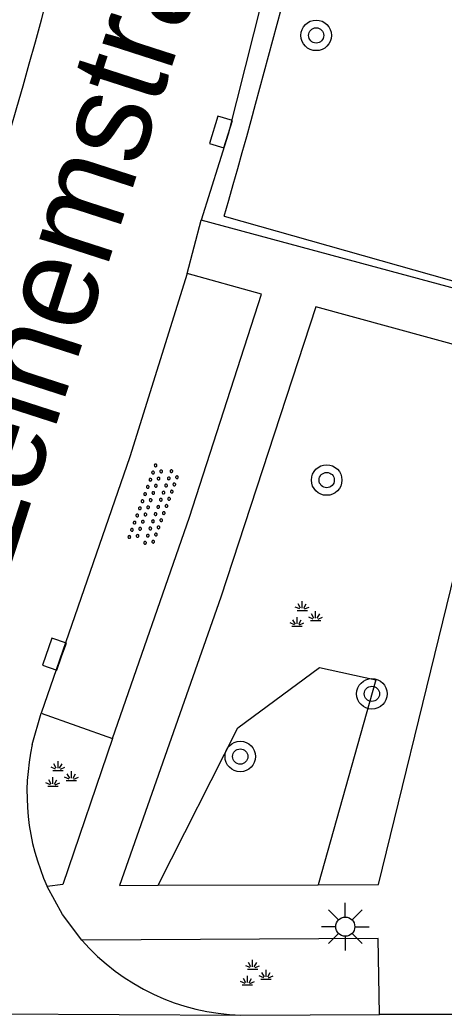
# Model space of a CAD drawing. Extents: x 125000 to 129004, y 397500 to 399008.
# Drawn here: x 126977.96 to 126989.08, y 398071.17 to 398097.25 of the extents above; entities that cross this region are included whole.
import ezdxf

# ---------------------------------------------------------------- set-up
doc = ezdxf.new("R2010")
doc.units = 0
for name, color, linetype in [('gg-afsc-haag', 7, 'Continuous'), ('gg-anno-openbare ruimte label', 7, 'Continuous'), ('gg-knt-verharding', 7, 'Continuous'), ('gt-grn-groengrens', 7, 'Continuous'), ('gt-grn-weggrens', 7, 'Continuous'), ('gt-symb-boom', 7, 'Continuous'), ('gt-symb-groenvak', 7, 'Continuous'), ('gt-symb-kolk', 7, 'Continuous'), ('gt-symb-lichtmast', 7, 'Continuous'), ('gt-symb-overige verharding', 7, 'Continuous')]:
    doc.layers.add(name, color=color, linetype=linetype)

# ---------------------------------------------------------------- blocks, each defined once
blk = doc.blocks.new('gt0-KOLK')
at = {"layer": 'gt-symb-kolk'}
blk.add_lwpolyline([(0, 0), (0.375, 0), (0.375, 0.4), (-0.375, 0.4), (-0.375, 0), (0, 0)], dxfattribs=at)
blk = doc.blocks.new('gt0-BOOM')
at = {"layer": 'gt-symb-boom'}
for radius in [0.4, 0.2]:
    blk.add_circle((0, 0), radius, dxfattribs=at)
blk = doc.blocks.new('gt0-GRVAK')
at = {"layer": 'gt-symb-groenvak'}
for p, q in [((-0.091, 0.211), (-0.156, 0.322)), ((-0.047, 0.214), (-0.047, 0.393)), ((-0.004, 0.211), (0.061, 0.322)), ((-0.11, 0.189), (-0.228, 0.24)), ((-0.182, 0.153), (0.088, 0.153)), ((0.015, 0.189), (0.133, 0.24)), ((0.262, -0.052), (0.197, 0.059)), ((0.305, -0.049), (0.305, 0.13)), ((0.349, -0.052), (0.414, 0.059)), ((-0.245, -0.228), (-0.363, -0.177)), ((-0.226, -0.206), (-0.291, -0.095)), ((-0.183, -0.203), (-0.183, -0.024)), ((-0.139, -0.206), (-0.074, -0.095)), ((-0.12, -0.228), (-0.002, -0.177)), ((0.243, -0.074), (0.125, -0.023)), ((0.17, -0.11), (0.441, -0.11)), ((0.368, -0.074), (0.486, -0.023)), ((-0.318, -0.264), (-0.047, -0.264))]:
    blk.add_line(p, q, dxfattribs=at)
blk = doc.blocks.new('gt0-OVH')
at = {"layer": 'gt-symb-overige verharding'}
for points in [[(-0.972, 0.298), (-0.967, 0.308), (-0.965, 0.319), (-0.966, 0.33), (-0.971, 0.34), (-0.978, 0.348), (-0.988, 0.353), (-0.999, 0.355), (-1.01, 0.354), (-1.02, 0.349), (-1.028, 0.342), (-1.033, 0.332), (-1.035, 0.321), (-1.034, 0.31), (-1.029, 0.3), (-1.022, 0.292), (-1.012, 0.287), (-1.001, 0.285), (-0.99, 0.286), (-0.98, 0.291)], [(-0.772, 0.298), (-0.767, 0.308), (-0.765, 0.319), (-0.766, 0.33), (-0.771, 0.34), (-0.778, 0.348), (-0.788, 0.353), (-0.799, 0.355), (-0.81, 0.354), (-0.82, 0.349), (-0.828, 0.342), (-0.833, 0.332), (-0.835, 0.321), (-0.834, 0.31), (-0.829, 0.3), (-0.822, 0.292), (-0.812, 0.287), (-0.801, 0.285), (-0.79, 0.286), (-0.78, 0.291)], [(-0.572, 0.298), (-0.567, 0.308), (-0.565, 0.319), (-0.566, 0.33), (-0.571, 0.34), (-0.578, 0.348), (-0.588, 0.353), (-0.599, 0.355), (-0.61, 0.354), (-0.62, 0.349), (-0.628, 0.342), (-0.633, 0.332), (-0.635, 0.321), (-0.634, 0.31), (-0.629, 0.3), (-0.622, 0.292), (-0.612, 0.287), (-0.601, 0.285), (-0.59, 0.286), (-0.58, 0.291)], [(-0.372, 0.298), (-0.367, 0.308), (-0.365, 0.319), (-0.366, 0.33), (-0.371, 0.34), (-0.378, 0.348), (-0.388, 0.353), (-0.399, 0.355), (-0.41, 0.354), (-0.42, 0.349), (-0.428, 0.342), (-0.433, 0.332), (-0.435, 0.321), (-0.434, 0.31), (-0.429, 0.3), (-0.422, 0.292), (-0.412, 0.287), (-0.401, 0.285), (-0.39, 0.286), (-0.38, 0.291)], [(-0.172, 0.298), (-0.167, 0.308), (-0.165, 0.319), (-0.166, 0.33), (-0.171, 0.34), (-0.178, 0.348), (-0.188, 0.353), (-0.199, 0.355), (-0.21, 0.354), (-0.22, 0.349), (-0.228, 0.342), (-0.233, 0.332), (-0.235, 0.321), (-0.234, 0.31), (-0.229, 0.3), (-0.222, 0.292), (-0.212, 0.287), (-0.201, 0.285), (-0.19, 0.286), (-0.18, 0.291)], [(0.028, 0.298), (0.033, 0.308), (0.035, 0.319), (0.034, 0.33), (0.029, 0.34), (0.022, 0.348), (0.012, 0.353), (0.001, 0.355), (-0.01, 0.354), (-0.02, 0.349), (-0.028, 0.342), (-0.033, 0.332), (-0.035, 0.321), (-0.034, 0.31), (-0.029, 0.3), (-0.022, 0.292), (-0.012, 0.287), (-0.001, 0.285), (0.01, 0.286), (0.02, 0.291)], [(0.228, 0.298), (0.233, 0.308), (0.235, 0.319), (0.234, 0.33), (0.229, 0.34), (0.222, 0.348), (0.212, 0.353), (0.201, 0.355), (0.19, 0.354), (0.18, 0.349), (0.172, 0.342), (0.167, 0.332), (0.165, 0.321), (0.166, 0.31), (0.171, 0.3), (0.178, 0.292), (0.188, 0.287), (0.199, 0.285), (0.21, 0.286), (0.22, 0.291)], [(0.428, 0.298), (0.433, 0.308), (0.435, 0.319), (0.434, 0.33), (0.429, 0.34), (0.422, 0.348), (0.412, 0.353), (0.401, 0.355), (0.39, 0.354), (0.38, 0.349), (0.372, 0.342), (0.367, 0.332), (0.365, 0.321), (0.366, 0.31), (0.371, 0.3), (0.378, 0.292), (0.388, 0.287), (0.399, 0.285), (0.41, 0.286), (0.42, 0.291)], [(0.628, 0.298), (0.633, 0.308), (0.635, 0.319), (0.634, 0.33), (0.629, 0.34), (0.622, 0.348), (0.612, 0.353), (0.601, 0.355), (0.59, 0.354), (0.58, 0.349), (0.572, 0.342), (0.567, 0.332), (0.565, 0.321), (0.566, 0.31), (0.571, 0.3), (0.578, 0.292), (0.588, 0.287), (0.599, 0.285), (0.61, 0.286), (0.62, 0.291)], [(0.828, 0.298), (0.833, 0.308), (0.835, 0.319), (0.834, 0.33), (0.829, 0.34), (0.822, 0.348), (0.812, 0.353), (0.801, 0.355), (0.79, 0.354), (0.78, 0.349), (0.772, 0.342), (0.767, 0.332), (0.765, 0.321), (0.766, 0.31), (0.771, 0.3), (0.778, 0.292), (0.788, 0.287), (0.799, 0.285), (0.81, 0.286), (0.82, 0.291)], [(1.028, 0.298), (1.033, 0.308), (1.035, 0.319), (1.034, 0.33), (1.029, 0.34), (1.022, 0.348), (1.012, 0.353), (1.001, 0.355), (0.99, 0.354), (0.98, 0.349), (0.972, 0.342), (0.967, 0.332), (0.965, 0.321), (0.966, 0.31), (0.971, 0.3), (0.978, 0.292), (0.988, 0.287), (0.999, 0.285), (1.01, 0.286), (1.02, 0.291)], [(-0.872, 0.106), (-0.867, 0.116), (-0.865, 0.126), (-0.866, 0.137), (-0.871, 0.147), (-0.878, 0.156), (-0.888, 0.161), (-0.899, 0.163), (-0.91, 0.162), (-0.92, 0.157), (-0.928, 0.15), (-0.933, 0.14), (-0.935, 0.129), (-0.934, 0.118), (-0.929, 0.108), (-0.922, 0.1), (-0.912, 0.095), (-0.901, 0.092), (-0.89, 0.094), (-0.88, 0.098)], [(-0.672, 0.106), (-0.667, 0.116), (-0.665, 0.126), (-0.666, 0.137), (-0.671, 0.147), (-0.678, 0.156), (-0.688, 0.161), (-0.699, 0.163), (-0.71, 0.162), (-0.72, 0.157), (-0.728, 0.15), (-0.733, 0.14), (-0.735, 0.129), (-0.734, 0.118), (-0.729, 0.108), (-0.722, 0.1), (-0.712, 0.095), (-0.701, 0.092), (-0.69, 0.094), (-0.68, 0.098)], [(-0.472, 0.106), (-0.467, 0.116), (-0.465, 0.126), (-0.466, 0.137), (-0.471, 0.147), (-0.478, 0.156), (-0.488, 0.161), (-0.499, 0.163), (-0.51, 0.162), (-0.52, 0.157), (-0.528, 0.15), (-0.533, 0.14), (-0.535, 0.129), (-0.534, 0.118), (-0.529, 0.108), (-0.522, 0.1), (-0.512, 0.095), (-0.501, 0.092), (-0.49, 0.094), (-0.48, 0.098)], [(-0.272, 0.106), (-0.267, 0.116), (-0.265, 0.126), (-0.266, 0.137), (-0.271, 0.147), (-0.278, 0.156), (-0.288, 0.161), (-0.299, 0.163), (-0.31, 0.162), (-0.32, 0.157), (-0.328, 0.15), (-0.333, 0.14), (-0.335, 0.129), (-0.334, 0.118), (-0.329, 0.108), (-0.322, 0.1), (-0.312, 0.095), (-0.301, 0.092), (-0.29, 0.094), (-0.28, 0.098)], [(-0.072, 0.106), (-0.067, 0.116), (-0.065, 0.126), (-0.066, 0.137), (-0.071, 0.147), (-0.078, 0.156), (-0.088, 0.161), (-0.099, 0.163), (-0.11, 0.162), (-0.12, 0.157), (-0.128, 0.15), (-0.133, 0.14), (-0.135, 0.129), (-0.134, 0.118), (-0.129, 0.108), (-0.122, 0.1), (-0.112, 0.095), (-0.101, 0.092), (-0.09, 0.094), (-0.08, 0.098)], [(0.128, 0.106), (0.133, 0.116), (0.135, 0.126), (0.134, 0.137), (0.129, 0.147), (0.122, 0.156), (0.112, 0.161), (0.101, 0.163), (0.09, 0.162), (0.08, 0.157), (0.072, 0.15), (0.067, 0.14), (0.065, 0.129), (0.066, 0.118), (0.071, 0.108), (0.078, 0.1), (0.088, 0.095), (0.099, 0.092), (0.11, 0.094), (0.12, 0.098)], [(0.328, 0.106), (0.333, 0.116), (0.335, 0.126), (0.334, 0.137), (0.329, 0.147), (0.322, 0.156), (0.312, 0.161), (0.301, 0.163), (0.29, 0.162), (0.28, 0.157), (0.272, 0.15), (0.267, 0.14), (0.265, 0.129), (0.266, 0.118), (0.271, 0.108), (0.278, 0.1), (0.288, 0.095), (0.299, 0.092), (0.31, 0.094), (0.32, 0.098)], [(0.528, 0.106), (0.533, 0.116), (0.535, 0.126), (0.534, 0.137), (0.529, 0.147), (0.522, 0.156), (0.512, 0.161), (0.501, 0.163), (0.49, 0.162), (0.48, 0.157), (0.472, 0.15), (0.467, 0.14), (0.465, 0.129), (0.466, 0.118), (0.471, 0.108), (0.478, 0.1), (0.488, 0.095), (0.499, 0.092), (0.51, 0.094), (0.52, 0.098)], [(0.728, 0.106), (0.733, 0.116), (0.735, 0.126), (0.734, 0.137), (0.729, 0.147), (0.722, 0.156), (0.712, 0.161), (0.701, 0.163), (0.69, 0.162), (0.68, 0.157), (0.672, 0.15), (0.667, 0.14), (0.665, 0.129), (0.666, 0.118), (0.671, 0.108), (0.678, 0.1), (0.688, 0.095), (0.699, 0.092), (0.71, 0.094), (0.72, 0.098)], [(0.928, 0.106), (0.933, 0.116), (0.935, 0.126), (0.934, 0.137), (0.929, 0.147), (0.922, 0.156), (0.912, 0.161), (0.901, 0.163), (0.89, 0.162), (0.88, 0.157), (0.872, 0.15), (0.867, 0.14), (0.865, 0.129), (0.866, 0.118), (0.871, 0.108), (0.878, 0.1), (0.888, 0.095), (0.899, 0.092), (0.91, 0.094), (0.92, 0.098)], [(-0.972, -0.142), (-0.967, -0.132), (-0.965, -0.121), (-0.966, -0.11), (-0.971, -0.1), (-0.978, -0.092), (-0.988, -0.087), (-0.999, -0.085), (-1.01, -0.086), (-1.02, -0.091), (-1.028, -0.098), (-1.033, -0.108), (-1.035, -0.119), (-1.034, -0.13), (-1.029, -0.14), (-1.022, -0.148), (-1.012, -0.153), (-1.001, -0.155), (-0.99, -0.154), (-0.98, -0.149)], [(-0.772, -0.142), (-0.767, -0.132), (-0.765, -0.121), (-0.766, -0.11), (-0.771, -0.1), (-0.778, -0.092), (-0.788, -0.087), (-0.799, -0.085), (-0.81, -0.086), (-0.82, -0.091), (-0.828, -0.098), (-0.833, -0.108), (-0.835, -0.119), (-0.834, -0.13), (-0.829, -0.14), (-0.822, -0.148), (-0.812, -0.153), (-0.801, -0.155), (-0.79, -0.154), (-0.78, -0.149)], [(-0.572, -0.142), (-0.567, -0.132), (-0.565, -0.121), (-0.566, -0.11), (-0.571, -0.1), (-0.578, -0.092), (-0.588, -0.087), (-0.599, -0.085), (-0.61, -0.086), (-0.62, -0.091), (-0.628, -0.098), (-0.633, -0.108), (-0.635, -0.119), (-0.634, -0.13), (-0.629, -0.14), (-0.622, -0.148), (-0.612, -0.153), (-0.601, -0.155), (-0.59, -0.154), (-0.58, -0.149)], [(-0.372, -0.142), (-0.367, -0.132), (-0.365, -0.121), (-0.366, -0.11), (-0.371, -0.1), (-0.378, -0.092), (-0.388, -0.087), (-0.399, -0.085), (-0.41, -0.086), (-0.42, -0.091), (-0.428, -0.098), (-0.433, -0.108), (-0.435, -0.119), (-0.434, -0.13), (-0.429, -0.14), (-0.422, -0.148), (-0.412, -0.153), (-0.401, -0.155), (-0.39, -0.154), (-0.38, -0.149)], [(-0.172, -0.142), (-0.167, -0.132), (-0.165, -0.121), (-0.166, -0.11), (-0.171, -0.1), (-0.178, -0.092), (-0.188, -0.087), (-0.199, -0.085), (-0.21, -0.086), (-0.22, -0.091), (-0.228, -0.098), (-0.233, -0.108), (-0.235, -0.119), (-0.234, -0.13), (-0.229, -0.14), (-0.222, -0.148), (-0.212, -0.153), (-0.201, -0.155), (-0.19, -0.154), (-0.18, -0.149)], [(0.028, -0.142), (0.033, -0.132), (0.035, -0.121), (0.034, -0.11), (0.029, -0.1), (0.022, -0.092), (0.012, -0.087), (0.001, -0.085), (-0.01, -0.086), (-0.02, -0.091), (-0.028, -0.098), (-0.033, -0.108), (-0.035, -0.119), (-0.034, -0.13), (-0.029, -0.14), (-0.022, -0.148), (-0.012, -0.153), (-0.001, -0.155), (0.01, -0.154), (0.02, -0.149)], [(0.228, -0.142), (0.233, -0.132), (0.235, -0.121), (0.234, -0.11), (0.229, -0.1), (0.222, -0.092), (0.212, -0.087), (0.201, -0.085), (0.19, -0.086), (0.18, -0.091), (0.172, -0.098), (0.167, -0.108), (0.165, -0.119), (0.166, -0.13), (0.171, -0.14), (0.178, -0.148), (0.188, -0.153), (0.199, -0.155), (0.21, -0.154), (0.22, -0.149)], [(0.428, -0.142), (0.433, -0.132), (0.435, -0.121), (0.434, -0.11), (0.429, -0.1), (0.422, -0.092), (0.412, -0.087), (0.401, -0.085), (0.39, -0.086), (0.38, -0.091), (0.372, -0.098), (0.367, -0.108), (0.365, -0.119), (0.366, -0.13), (0.371, -0.14), (0.378, -0.148), (0.388, -0.153), (0.399, -0.155), (0.41, -0.154), (0.42, -0.149)], [(0.628, -0.142), (0.633, -0.132), (0.635, -0.121), (0.634, -0.11), (0.629, -0.1), (0.622, -0.092), (0.612, -0.087), (0.601, -0.085), (0.59, -0.086), (0.58, -0.091), (0.572, -0.098), (0.567, -0.108), (0.565, -0.119), (0.566, -0.13), (0.571, -0.14), (0.578, -0.148), (0.588, -0.153), (0.599, -0.155), (0.61, -0.154), (0.62, -0.149)], [(0.828, -0.142), (0.833, -0.132), (0.835, -0.121), (0.834, -0.11), (0.829, -0.1), (0.822, -0.092), (0.812, -0.087), (0.801, -0.085), (0.79, -0.086), (0.78, -0.091), (0.772, -0.098), (0.767, -0.108), (0.765, -0.119), (0.766, -0.13), (0.771, -0.14), (0.778, -0.148), (0.788, -0.153), (0.799, -0.155), (0.81, -0.154), (0.82, -0.149)], [(1.028, -0.142), (1.033, -0.132), (1.035, -0.121), (1.034, -0.11), (1.029, -0.1), (1.022, -0.092), (1.012, -0.087), (1.001, -0.085), (0.99, -0.086), (0.98, -0.091), (0.972, -0.098), (0.967, -0.108), (0.965, -0.119), (0.966, -0.13), (0.971, -0.14), (0.978, -0.148), (0.988, -0.153), (0.999, -0.155), (1.01, -0.154), (1.02, -0.149)], [(-0.872, -0.334), (-0.867, -0.324), (-0.865, -0.314), (-0.866, -0.303), (-0.871, -0.293), (-0.878, -0.284), (-0.888, -0.279), (-0.899, -0.277), (-0.91, -0.278), (-0.92, -0.283), (-0.928, -0.29), (-0.933, -0.3), (-0.935, -0.311), (-0.934, -0.322), (-0.929, -0.332), (-0.922, -0.34), (-0.912, -0.345), (-0.901, -0.348), (-0.89, -0.346), (-0.88, -0.342)], [(-0.672, -0.334), (-0.667, -0.324), (-0.665, -0.314), (-0.666, -0.303), (-0.671, -0.293), (-0.678, -0.284), (-0.688, -0.279), (-0.699, -0.277), (-0.71, -0.278), (-0.72, -0.283), (-0.728, -0.29), (-0.733, -0.3), (-0.735, -0.311), (-0.734, -0.322), (-0.729, -0.332), (-0.722, -0.34), (-0.712, -0.345), (-0.701, -0.348), (-0.69, -0.346), (-0.68, -0.342)], [(-0.472, -0.334), (-0.467, -0.324), (-0.465, -0.314), (-0.466, -0.303), (-0.471, -0.293), (-0.478, -0.284), (-0.488, -0.279), (-0.499, -0.277), (-0.51, -0.278), (-0.52, -0.283), (-0.528, -0.29), (-0.533, -0.3), (-0.535, -0.311), (-0.534, -0.322), (-0.529, -0.332), (-0.522, -0.34), (-0.512, -0.345), (-0.501, -0.348), (-0.49, -0.346), (-0.48, -0.342)], [(-0.272, -0.334), (-0.267, -0.324), (-0.265, -0.314), (-0.266, -0.303), (-0.271, -0.293), (-0.278, -0.284), (-0.288, -0.279), (-0.299, -0.277), (-0.31, -0.278), (-0.32, -0.283), (-0.328, -0.29), (-0.333, -0.3), (-0.335, -0.311), (-0.334, -0.322), (-0.329, -0.332), (-0.322, -0.34), (-0.312, -0.345), (-0.301, -0.348), (-0.29, -0.346), (-0.28, -0.342)], [(-0.072, -0.334), (-0.067, -0.324), (-0.065, -0.314), (-0.066, -0.303), (-0.071, -0.293), (-0.078, -0.284), (-0.088, -0.279), (-0.099, -0.277), (-0.11, -0.278), (-0.12, -0.283), (-0.128, -0.29), (-0.133, -0.3), (-0.135, -0.311), (-0.134, -0.322), (-0.129, -0.332), (-0.122, -0.34), (-0.112, -0.345), (-0.101, -0.348), (-0.09, -0.346), (-0.08, -0.342)], [(0.128, -0.334), (0.133, -0.324), (0.135, -0.314), (0.134, -0.303), (0.129, -0.293), (0.122, -0.284), (0.112, -0.279), (0.101, -0.277), (0.09, -0.278), (0.08, -0.283), (0.072, -0.29), (0.067, -0.3), (0.065, -0.311), (0.066, -0.322), (0.071, -0.332), (0.078, -0.34), (0.088, -0.345), (0.099, -0.348), (0.11, -0.346), (0.12, -0.342)], [(0.328, -0.334), (0.333, -0.324), (0.335, -0.314), (0.334, -0.303), (0.329, -0.293), (0.322, -0.284), (0.312, -0.279), (0.301, -0.277), (0.29, -0.278), (0.28, -0.283), (0.272, -0.29), (0.267, -0.3), (0.265, -0.311), (0.266, -0.322), (0.271, -0.332), (0.278, -0.34), (0.288, -0.345), (0.299, -0.348), (0.31, -0.346), (0.32, -0.342)], [(0.528, -0.334), (0.533, -0.324), (0.535, -0.314), (0.534, -0.303), (0.529, -0.293), (0.522, -0.284), (0.512, -0.279), (0.501, -0.277), (0.49, -0.278), (0.48, -0.283), (0.472, -0.29), (0.467, -0.3), (0.465, -0.311), (0.466, -0.322), (0.471, -0.332), (0.478, -0.34), (0.488, -0.345), (0.499, -0.348), (0.51, -0.346), (0.52, -0.342)], [(0.728, -0.334), (0.733, -0.324), (0.735, -0.314), (0.734, -0.303), (0.729, -0.293), (0.722, -0.284), (0.712, -0.279), (0.701, -0.277), (0.69, -0.278), (0.68, -0.283), (0.672, -0.29), (0.667, -0.3), (0.665, -0.311), (0.666, -0.322), (0.671, -0.332), (0.678, -0.34), (0.688, -0.345), (0.699, -0.348), (0.71, -0.346), (0.72, -0.342)], [(0.928, -0.334), (0.933, -0.324), (0.935, -0.314), (0.934, -0.303), (0.929, -0.293), (0.922, -0.284), (0.912, -0.279), (0.901, -0.277), (0.89, -0.278), (0.88, -0.283), (0.872, -0.29), (0.867, -0.3), (0.865, -0.311), (0.866, -0.322), (0.871, -0.332), (0.878, -0.34), (0.888, -0.345), (0.899, -0.348), (0.91, -0.346), (0.92, -0.342)]]:
    blk.add_lwpolyline(points, close=True, dxfattribs=at)
blk = doc.blocks.new('gt0-LMAST')
at = {"layer": 'gt-symb-lichtmast'}
for p, q in [((-0.005, 0.246), (-0.005, 0.621)), ((-0.182, 0.173), (-0.447, 0.438)), ((0.172, 0.173), (0.437, 0.438)), ((-0.255, -0.004), (-0.63, -0.004)), ((-0.182, -0.181), (-0.447, -0.446)), ((-0.005, -0.254), (-0.005, -0.629)), ((0.437, -0.446), (0.172, -0.181)), ((0.245, -0.004), (0.62, -0.004))]:
    blk.add_line(p, q, dxfattribs=at)
blk.add_circle((-0.005, -0.004), 0.25, dxfattribs=at)

msp = doc.modelspace()

# ---------------------------------------------------------------- linework, layer by layer
at = {"layer": 'gg-afsc-haag'}
msp.add_line((126983.311, 398092.105), (126991.073, 398089.915), dxfattribs=at)
msp.add_arc((126760.87, 398156.148), 231.477, 343.93845, 347.38643, dxfattribs=at)
at = {"layer": 'gg-knt-verharding'}
for p, q in [((126978.523, 398097.251), (126979.688, 398101.742)), ((126982.342, 398090.608), (126982.71, 398092.002)), ((126978.285, 398078.269), (126978.518, 398079.083)), ((126978.518, 398079.083), (126980.388, 398078.422)), ((126981.581, 398074.578), (126985.777, 398074.59)), ((126983.749, 398071.175), (126987.386, 398071.191)), ((126989.413, 398071.194), (126987.386, 398071.191))]:
    msp.add_line(p, q, dxfattribs=at)
for points in [[(126988.122, 398115.542), (126987.145, 398110.185), (126985.418, 398102.189), (126983.419, 398094.254), (126982.71, 398092.002)], [(126991.073, 398089.915), (126991.035, 398089.76), (126982.71, 398092.002)], [(126982.342, 398090.608), (126980.839, 398085.801), (126978.518, 398079.083)], [(126980.388, 398078.422), (126982.402, 398084.222), (126984.287, 398090.063), (126982.342, 398090.608)], [(126985.777, 398074.59), (126987.356, 398074.595), (126990.726, 398088.359), (126985.711, 398089.734), (126983.229, 398082.126), (126980.572, 398074.575), (126981.581, 398074.578)], [(126980.388, 398078.422), (126979.086, 398074.594), (126978.677, 398074.547)], [(126979.581, 398073.14), (126979.079, 398073.811), (126978.677, 398074.547)], [(126987.386, 398071.191), (126987.345, 398073.178), (126979.581, 398073.14)]]:
    msp.add_lwpolyline(points, dxfattribs=at)
for centre, radius, start, end in [((126771.331, 398154.144), 214.861, 339.55824, 344.64544), ((126984.025, 398076.992), 5.881, 167.4573, 204.5671), ((126983.916, 398076.932), 5.76, 221.1784, 268.3386)]:
    msp.add_arc(centre, radius, start, end, dxfattribs=at)
at = {"layer": 'gt-grn-groengrens'}
msp.add_lwpolyline([(126981.581, 398074.578), (126983.666, 398078.704), (126985.807, 398080.28), (126987.288, 398079.96), (126985.777, 398074.59)], dxfattribs=at)
at = {"layer": 'gt-grn-weggrens'}
msp.add_line((126965.685, 398071.276), (126983.749, 398071.175), dxfattribs=at)

# ---------------------------------------------------------------- block references
at = {"layer": 'gt-symb-boom'}
for p in [(126985.723, 398096.845), (126985.999, 398085.194), (126987.184, 398079.593), (126983.734, 398077.95)]:
    msp.add_blockref('gt0-BOOM', p, dxfattribs=at)
at = {"layer": 'gt-symb-groenvak'}
for p in [(126985.404, 398081.627), (126979.005, 398077.434), (126984.106, 398072.229)]:
    msp.add_blockref('gt0-GRVAK', p, dxfattribs=at)
at = {"layer": 'gt-symb-kolk'}
for p, rotation in [((126983.419, 398094.254), 72.50926139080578), ((126979.052, 398080.569), 70.65396964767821)]:
    msp.add_blockref('gt0-KOLK', p, dxfattribs=dict(at, rotation=rotation))
at = {"layer": 'gt-symb-lichtmast'}
msp.add_blockref('gt0-LMAST', (126986.492, 398073.496), dxfattribs=at)
at = {"layer": 'gt-symb-overige verharding', "rotation": 69.8260550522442}
msp.add_blockref('gt0-OVH', (126981.472, 398084.53), dxfattribs=at)

# ---------------------------------------------------------------- texts
at = {"layer": 'gg-anno-openbare ruimte label'}
msp.add_text('Zelhemstraat', height=2.5, rotation=72.1, dxfattribs=at).set_placement((126977.654, 398082.748))

doc.saveas('drawing.dxf')
